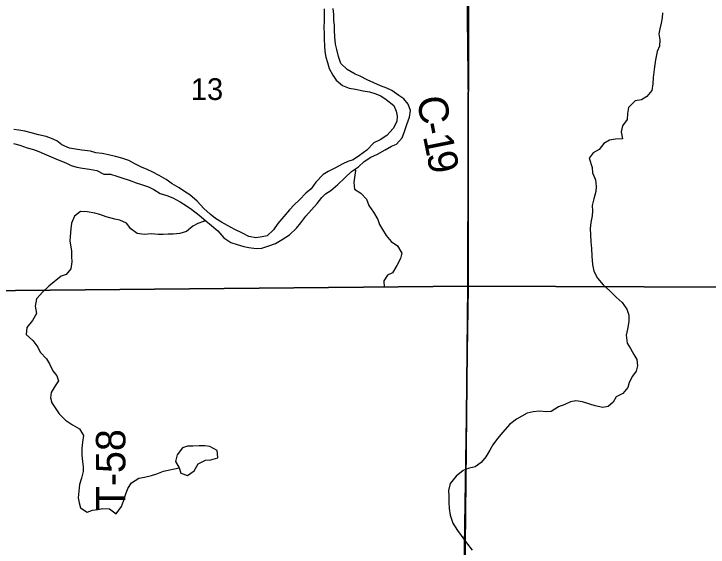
# Model space of a CAD drawing. Extents: x 1772825 to 1773716, y 1138558 to 1139032.
# Drawn here: x 1772827.536 to 1772828.204, y 1138559.378 to 1138559.891 of the extents above; entities that cross this region are included whole.
import ezdxf

# ---------------------------------------------------------------- set-up
doc = ezdxf.new("R2010")
doc.units = 0
for name, color, linetype in [('GM_X_County_Road_Text', 7, 'Continuous'), ('GM_X_Major_River', 7, 'Continuous'), ('GM_X_Minor_Lake', 7, 'Continuous'), ('GM_X_Minor_River', 7, 'Continuous'), ('GM_X_Section', 7, 'Continuous'), ('GM_X_Section_Text', 7, 'Continuous'), ('GM_X_Township', 7, 'Continuous'), ('GM_X_Township_Road_Text', 7, 'Continuous')]:
    doc.layers.add(name, color=color, linetype=linetype)

msp = doc.modelspace()

# ---------------------------------------------------------------- linework, layer by layer
at = {"layer": 'GM_X_Major_River'}
for points in [[(1772827.8343, 1138559.89648), (1772827.83444, 1138559.88984), (1772827.8344, 1138559.88472), (1772827.83417, 1138559.87827), (1772827.8345, 1138559.87257), (1772827.83447, 1138559.86726), (1772827.83461, 1138559.86081), (1772827.83495, 1138559.85531), (1772827.83604, 1138559.8498), (1772827.83772, 1138559.84466), (1772827.83938, 1138559.83896), (1772827.84275, 1138559.83248), (1772827.84613, 1138559.82771), (1772827.85197, 1138559.82236), (1772827.8584, 1138559.81984), (1772827.86466, 1138559.81885), (1772827.87186, 1138559.81727), (1772827.87792, 1138559.81628), (1772827.88322, 1138559.81491), (1772827.8889, 1138559.81259), (1772827.89418, 1138559.80895), (1772827.90154, 1138559.8032), (1772827.90359, 1138559.79787), (1772827.90469, 1138559.79293), (1772827.90446, 1138559.78781), (1772827.90081, 1138559.7812), (1772827.89469, 1138559.77441), (1772827.88821, 1138559.7701), (1772827.8823, 1138559.76711), (1772827.87542, 1138559.76033), (1772827.86837, 1138559.75507), (1772827.86226, 1138559.75094), (1772827.85713, 1138559.74928), (1772827.85237, 1138559.74704), (1772827.84456, 1138559.74292), (1772827.83828, 1138559.73974), (1772827.83351, 1138559.73674), (1772827.82624, 1138559.72921), (1772827.82202, 1138559.72298), (1772827.81687, 1138559.71885), (1772827.81056, 1138559.71225), (1772827.80541, 1138559.70755), (1772827.80101, 1138559.70265), (1772827.79546, 1138559.69624), (1772827.7899, 1138559.68945), (1772827.78569, 1138559.68341), (1772827.77957, 1138559.67777), (1772827.77482, 1138559.67667), (1772827.76855, 1138559.67558), (1772827.76173, 1138559.67695), (1772827.75568, 1138559.68023), (1772827.74831, 1138559.68389), (1772827.74132, 1138559.68754), (1772827.73546, 1138559.69081), (1772827.72979, 1138559.69427), (1772827.7247, 1138559.69867), (1772827.71848, 1138559.70403), (1772827.71227, 1138559.7111), (1772827.70511, 1138559.71704), (1772827.70001, 1138559.7203), (1772827.69472, 1138559.72375), (1772827.68811, 1138559.72779), (1772827.68226, 1138559.73182), (1772827.67564, 1138559.73585), (1772827.66941, 1138559.73912), (1772827.66392, 1138559.74163), (1772827.65844, 1138559.74395), (1772827.6522, 1138559.74703), (1772827.64634, 1138559.7503), (1772827.63953, 1138559.75263), (1772827.63347, 1138559.75419), (1772827.62684, 1138559.75557), (1772827.62078, 1138559.75713), (1772827.61452, 1138559.75775), (1772827.60941, 1138559.75912), (1772827.60126, 1138559.76013), (1772827.595, 1138559.76112), (1772827.58913, 1138559.76212), (1772827.58194, 1138559.7652), (1772827.57703, 1138559.76904), (1772827.57174, 1138559.77154), (1772827.56663, 1138559.77329), (1772827.55924, 1138559.77486), (1772827.55356, 1138559.77642), (1772827.54637, 1138559.77856), (1772827.54049, 1138559.77956), (1772827.53556, 1138559.78016)], [(1772827.84472, 1138559.86908), (1772827.84439, 1138559.87572), (1772827.84424, 1138559.88047), (1772827.8437, 1138559.88522), (1772827.84375, 1138559.89091), (1772827.84322, 1138559.8966)], [(1772827.53528, 1138559.7667), (1772827.54153, 1138559.76513), (1772827.54834, 1138559.76242), (1772827.55459, 1138559.76067), (1772827.5597, 1138559.75892), (1772827.5648, 1138559.7568), (1772827.57142, 1138559.75371), (1772827.57842, 1138559.75081), (1772827.5858, 1138559.74791), (1772827.59071, 1138559.74541), (1772827.5962, 1138559.74385), (1772827.6017, 1138559.74286), (1772827.60833, 1138559.74186), (1772827.61553, 1138559.74048), (1772827.62215, 1138559.73701), (1772827.6286, 1138559.73696), (1772827.63466, 1138559.73502), (1772827.63977, 1138559.73365), (1772827.64677, 1138559.73132), (1772827.65339, 1138559.72881), (1772827.6587, 1138559.72725), (1772827.66513, 1138559.72493), (1772827.67042, 1138559.72242), (1772827.67647, 1138559.71839), (1772827.6829, 1138559.71663), (1772827.68858, 1138559.71431), (1772827.69576, 1138559.71046), (1772827.70199, 1138559.70662), (1772827.7069, 1138559.70317), (1772827.71407, 1138559.69743), (1772827.72048, 1138559.69225), (1772827.72595, 1138559.68766), (1772827.73198, 1138559.68249), (1772827.73782, 1138559.67581), (1772827.74443, 1138559.6712), (1772827.75067, 1138559.66945), (1772827.75711, 1138559.66731), (1772827.76185, 1138559.66652), (1772827.76905, 1138559.66552), (1772827.77455, 1138559.66567), (1772827.78102, 1138559.66808), (1772827.78768, 1138559.67031), (1772827.79397, 1138559.67424), (1772827.80102, 1138559.67874), (1772827.8079, 1138559.68514), (1772827.81192, 1138559.69005), (1772827.8169, 1138559.69646), (1772827.82226, 1138559.70268), (1772827.82761, 1138559.70871), (1772827.83202, 1138559.71456), (1772827.83584, 1138559.71813), (1772827.8408, 1138559.72132), (1772827.84767, 1138559.72715), (1772827.85436, 1138559.73355), (1772827.86066, 1138559.73957), (1772827.86734, 1138559.74427), (1772827.87307, 1138559.74935), (1772827.87936, 1138559.75347), (1772827.88564, 1138559.75646), (1772827.89307, 1138559.76039), (1772827.89917, 1138559.76395), (1772827.90393, 1138559.766), (1772827.90947, 1138559.77203), (1772827.91179, 1138559.77827), (1772827.91412, 1138559.78489), (1772827.91664, 1138559.79189), (1772827.91763, 1138559.79853), (1772827.91521, 1138559.80443), (1772827.91107, 1138559.80958), (1772827.90616, 1138559.81284), (1772827.89956, 1138559.81763), (1772827.89464, 1138559.81976), (1772827.88859, 1138559.82227), (1772827.88216, 1138559.82497), (1772827.87592, 1138559.82806), (1772827.86911, 1138559.83133), (1772827.86419, 1138559.83327), (1772827.85664, 1138559.83788), (1772827.85061, 1138559.84362), (1772827.84819, 1138559.85027), (1772827.84654, 1138559.85731), (1772827.84524, 1138559.86244), (1772827.84472, 1138559.86908)]]:
    msp.add_lwpolyline(points, dxfattribs=at)
at = {"layer": 'GM_X_Minor_Lake'}
for points in [[(1772827.73159, 1138559.46806), (1772827.73139, 1138559.47076), (1772827.7244, 1138559.4748), (1772827.71947, 1138559.47522), (1772827.71397, 1138559.47545), (1772827.70808, 1138559.47492), (1772827.70296, 1138559.47496), (1772827.69802, 1138559.47329), (1772827.69303, 1138559.46669), (1772827.69128, 1138559.46025), (1772827.69484, 1138559.45415), (1772827.69632, 1138559.44902)], [(1772827.69632, 1138559.44902), (1772827.70276, 1138559.44688), (1772827.70924, 1138559.45139), (1772827.71308, 1138559.458), (1772827.72013, 1138559.46155), (1772827.72525, 1138559.46189), (1772827.73191, 1138559.46393), (1772827.73159, 1138559.46806)]]:
    msp.add_lwpolyline(points, dxfattribs=at)
at = {"layer": 'GM_X_Minor_River'}
for points in [[(1772828.16023, 1138559.8925), (1772828.15982, 1138559.88776), (1772828.15883, 1138559.88265), (1772828.15746, 1138559.87716), (1772828.15648, 1138559.87223), (1772828.15757, 1138559.86634), (1772828.15715, 1138559.86046), (1772828.15503, 1138559.85536), (1772828.15326, 1138559.84721), (1772828.15245, 1138559.84039), (1772828.15166, 1138559.83546), (1772828.15124, 1138559.83015), (1772828.15081, 1138559.82409), (1772828.15001, 1138559.81764), (1772828.14503, 1138559.8118), (1772828.14007, 1138559.80861), (1772828.13381, 1138559.80771), (1772828.12731, 1138559.80131), (1772828.12651, 1138559.79562), (1772828.12609, 1138559.78974), (1772828.12168, 1138559.7837), (1772828.12031, 1138559.77783), (1772828.12159, 1138559.77099), (1772828.11475, 1138559.77067), (1772828.10924, 1138559.76976), (1772828.10372, 1138559.76658), (1772828.09931, 1138559.76092), (1772828.09341, 1138559.75774), (1772828.08958, 1138559.75245), (1772828.09236, 1138559.74352), (1772828.09289, 1138559.73839), (1772828.09568, 1138559.73154), (1772828.09621, 1138559.72527), (1772828.09598, 1138559.72034), (1772828.09403, 1138559.71334), (1772828.09247, 1138559.7069), (1772828.09262, 1138559.70178), (1772828.09239, 1138559.69684), (1772828.09121, 1138559.69059), (1772828.09041, 1138559.68472), (1772828.09074, 1138559.67864), (1772828.09107, 1138559.67181)], [(1772827.86377, 1138559.74176), (1772827.86465, 1138559.74049), (1772827.86366, 1138559.73386), (1772827.86286, 1138559.72893), (1772827.86357, 1138559.72248), (1772827.86981, 1138559.71864), (1772827.87508, 1138559.71309), (1772827.8775, 1138559.70701), (1772827.88182, 1138559.70052), (1772827.88594, 1138559.69347), (1772827.8878, 1138559.68852), (1772827.89042, 1138559.68376), (1772827.89398, 1138559.67785), (1772827.89888, 1138559.67212), (1772827.90511, 1138559.6679), (1772827.90923, 1138559.66085), (1772827.90805, 1138559.65574), (1772827.9044, 1138559.64894), (1772827.90017, 1138559.64214), (1772827.89541, 1138559.63971), (1772827.89177, 1138559.63423), (1772827.89229, 1138559.62797)], [(1772827.71946, 1138559.69308), (1772827.7182, 1138559.69151), (1772827.71287, 1138559.68947), (1772827.70811, 1138559.68704), (1772827.70181, 1138559.68196), (1772827.69535, 1138559.67992), (1772827.68889, 1138559.67921), (1772827.68415, 1138559.67925), (1772827.6794, 1138559.6789), (1772827.67466, 1138559.67894), (1772827.66802, 1138559.67956), (1772827.661, 1138559.67904), (1772827.65436, 1138559.67985), (1772827.64832, 1138559.68426), (1772827.64419, 1138559.68979), (1772827.63776, 1138559.69288), (1772827.63302, 1138559.69367), (1772827.62469, 1138559.69601), (1772827.61845, 1138559.69815), (1772827.61352, 1138559.69951), (1772827.60632, 1138559.70071), (1772827.59988, 1138559.70113), (1772827.59396, 1138559.69663), (1772827.59107, 1138559.69001), (1772827.59065, 1138559.68451), (1772827.59002, 1138559.67711), (1772827.58942, 1138559.67237), (1772827.59106, 1138559.66326), (1772827.59121, 1138559.65775), (1772827.59136, 1138559.65263), (1772827.59055, 1138559.6458), (1772827.58596, 1138559.64053), (1772827.58121, 1138559.63867), (1772827.56937, 1138559.62927), (1772827.56345, 1138559.62362), (1772827.55733, 1138559.61703), (1772827.55633, 1138559.61002), (1772827.55742, 1138559.6028), (1772827.55357, 1138559.596), (1772827.54802, 1138559.58921), (1772827.5474, 1138559.58257), (1772827.55381, 1138559.57683), (1772827.55889, 1138559.57053), (1772827.56113, 1138559.56558), (1772827.56697, 1138559.55909), (1772827.56997, 1138559.55432), (1772827.57314, 1138559.54766), (1772827.57709, 1138559.54289), (1772827.57877, 1138559.53813), (1772827.5755, 1138559.53303), (1772827.57147, 1138559.52661), (1772827.57087, 1138559.52149), (1772827.57216, 1138559.51674), (1772827.57535, 1138559.51197), (1772827.57929, 1138559.50606), (1772827.58532, 1138559.50014), (1772827.59212, 1138559.49572), (1772827.59873, 1138559.49169), (1772827.60267, 1138559.48521), (1772827.60167, 1138559.47895), (1772827.60106, 1138559.47308), (1772827.6012, 1138559.46624), (1772827.60173, 1138559.46036), (1772827.60245, 1138559.45523), (1772827.60241, 1138559.45049), (1772827.60066, 1138559.44405), (1772827.59891, 1138559.43818), (1772827.5981, 1138559.43155), (1772827.59768, 1138559.42529), (1772827.5984, 1138559.42035), (1772827.59988, 1138559.4156), (1772827.60611, 1138559.41138), (1772827.61125, 1138559.41342), (1772827.61657, 1138559.41414), (1772827.62132, 1138559.41506), (1772827.62777, 1138559.41463), (1772827.63418, 1138559.40984), (1772827.63917, 1138559.41701), (1772827.6411, 1138559.42193), (1772827.64304, 1138559.42817), (1772827.64555, 1138559.43423), (1772827.64882, 1138559.4397), (1772827.65587, 1138559.4442), (1772827.66138, 1138559.44511), (1772827.66803, 1138559.44677), (1772827.67317, 1138559.44825), (1772827.67983, 1138559.45085), (1772827.69484, 1138559.45415)], [(1772828.09107, 1138559.67181), (1772828.09178, 1138559.66535), (1772828.09211, 1138559.65814), (1772828.09262, 1138559.65017), (1772828.09409, 1138559.64371), (1772828.09746, 1138559.63685), (1772828.1031, 1138559.63036), (1772828.10951, 1138559.62462), (1772828.11554, 1138559.6185), (1772828.12119, 1138559.61334), (1772828.12589, 1138559.60704), (1772828.12775, 1138559.60134), (1772828.12789, 1138559.59507), (1772828.12632, 1138559.58788), (1772828.12533, 1138559.58181), (1772828.12622, 1138559.57441), (1772828.12922, 1138559.56926), (1772828.13259, 1138559.56335), (1772828.13559, 1138559.5584), (1772828.13612, 1138559.55232), (1772828.13494, 1138559.5474), (1772828.1313, 1138559.54249), (1772828.12803, 1138559.53645), (1772828.12667, 1138559.53153), (1772828.12188, 1138559.52568), (1772828.11541, 1138559.52269), (1772828.11253, 1138559.5174), (1772828.10775, 1138559.51326), (1772828.10262, 1138559.51217), (1772828.09523, 1138559.51393), (1772828.09012, 1138559.51548), (1772828.08312, 1138559.51762), (1772828.07687, 1138559.51881), (1772828.07174, 1138559.5179), (1772828.06602, 1138559.5151), (1772828.06013, 1138559.51287), (1772828.05307, 1138559.50856), (1772828.04833, 1138559.50821), (1772828.04169, 1138559.50864), (1772828.03562, 1138559.50812), (1772828.02972, 1138559.50683), (1772828.02477, 1138559.50403), (1772828.01963, 1138559.50103), (1772828.01295, 1138559.49577), (1772828.00644, 1138559.48861), (1772828.00128, 1138559.48257), (1772827.99668, 1138559.47616), (1772827.99379, 1138559.47106), (1772827.99014, 1138559.46482), (1772827.98555, 1138559.45936), (1772827.97964, 1138559.45523), (1772827.97298, 1138559.45338), (1772827.96823, 1138559.45171), (1772827.96155, 1138559.44607), (1772827.95561, 1138559.43909), (1772827.95405, 1138559.43246), (1772827.95439, 1138559.42696), (1772827.95453, 1138559.4207), (1772827.95487, 1138559.415), (1772827.95577, 1138559.40854), (1772827.95837, 1138559.40075), (1772827.96288, 1138559.39388), (1772827.96645, 1138559.38911), (1772827.97133, 1138559.38206), (1772827.97697, 1138559.37499)]]:
    msp.add_lwpolyline(points, dxfattribs=at)
at = {"layer": 'GM_X_Section'}
for points in [[(1772827.9741, 1138560.12959), (1772827.97276, 1138559.62923), (1772827.46989, 1138559.62432), (1772827.47351, 1138560.12638)], [(1772828.48695, 1138560.12513), (1772828.48165, 1138559.62726), (1772827.97276, 1138559.62923), (1772827.9741, 1138560.12959)], [(1772827.46989, 1138559.62432), (1772827.97276, 1138559.62923), (1772827.96764, 1138559.12908), (1772827.96782, 1138559.12738), (1772827.46569, 1138559.12001)], [(1772827.97276, 1138559.62923), (1772828.48165, 1138559.62726), (1772828.47764, 1138559.12426), (1772827.96764, 1138559.12908)]]:
    msp.add_lwpolyline(points, close=True, dxfattribs=at)
at = {"layer": 'GM_X_Township'}
for points in [[(1772826.38448, 1138558.12698), (1772826.95724, 1138558.12615), (1772827.5595, 1138558.12526), (1772827.58566, 1138558.12522), (1772827.9602, 1138558.12465), (1772827.96578, 1138558.87412), (1772827.96954, 1138559.37836), (1772827.97328, 1138559.62742), (1772827.97337, 1138559.80486), (1772827.97201, 1138559.91528), (1772827.97425, 1138560.12644), (1772827.9761, 1138560.40209), (1772827.97721, 1138560.57985), (1772827.98261, 1138561.13548), (1772827.5133, 1138561.13112), (1772827.29755, 1138561.12774), (1772826.84422, 1138561.12674)], [(1772829.35677, 1138558.12255), (1772828.65972, 1138558.1236), (1772828.46538, 1138558.12388), (1772828.04276, 1138558.12453), (1772827.9602, 1138558.12465), (1772827.96578, 1138558.87412), (1772827.96954, 1138559.37836), (1772827.97328, 1138559.62742), (1772827.97337, 1138559.80486), (1772827.97201, 1138559.91528), (1772827.97425, 1138560.12644), (1772827.9761, 1138560.40209), (1772827.97721, 1138560.57985), (1772827.98261, 1138561.13548), (1772828.37391, 1138561.13581), (1772828.73894, 1138561.13584), (1772828.93513, 1138561.13617), (1772829.26496, 1138561.13428)]]:
    msp.add_lwpolyline(points, dxfattribs=at)

# ---------------------------------------------------------------- texts
at = {"layer": 'GM_X_County_Road_Text'}
for s, rotation, p in [('C', 275.81371, (1772827.92443, 1138559.81128)), ('-', 280.76636, (1772827.92718, 1138559.78542)), ('1', 281.32616, (1772827.92942, 1138559.77366)), ('9', 281.49775, (1772827.93287, 1138559.75641))]:
    msp.add_text(s, height=0.02841, rotation=rotation, dxfattribs=at).set_placement(p)
at = {"layer": 'GM_X_Section_Text'}
msp.add_text('13', height=0.020928, rotation=0.00001, dxfattribs=at).set_placement((1772827.70604, 1138559.80853))
at = {"layer": 'GM_X_Township_Road_Text'}
msp.add_text('T-58', height=0.028409, rotation=90, dxfattribs=at).set_placement((1772827.64306, 1138559.41329))

doc.saveas('drawing.dxf')
